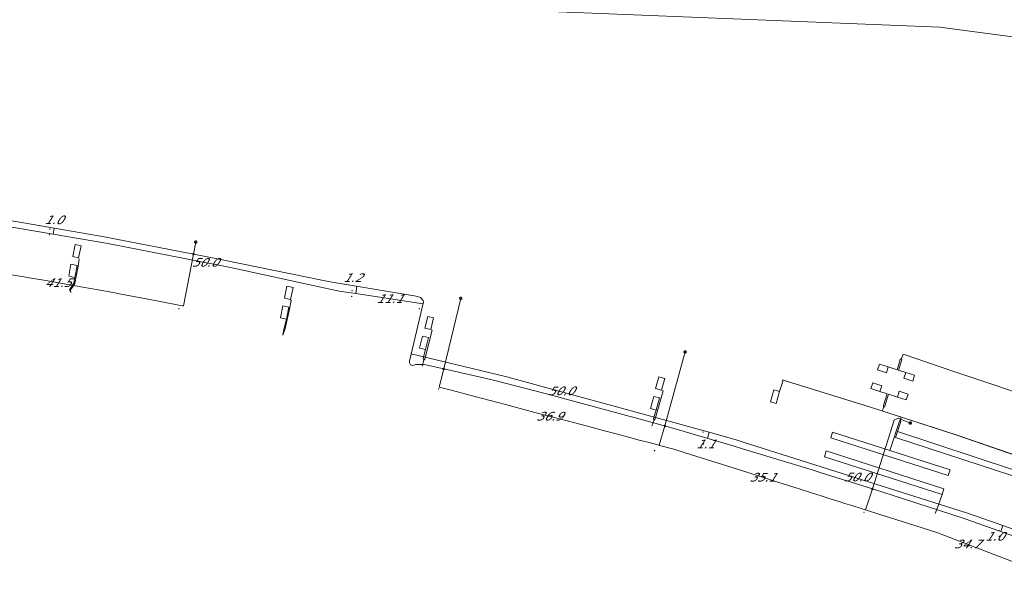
# Model space of a CAD drawing. Header units: metres. Extents: x 124576 to 133557, y 395865 to 402386.
# Tile 276 of 447: x 128250 to 128410, y 402066 to 402157. Entities that reach past the tile are written whole.
import ezdxf
from ezdxf.enums import TextEntityAlignment as Align

# ---------------------------------------------------------------- set-up
doc = ezdxf.new("R2010")
doc.units = ezdxf.units.M
doc.header["$MEASUREMENT"] = 0
for name, color, linetype, lineweight, true_color in [('LG_Datatransport_Gebroeders_Van_der_Donk_BV_(FTTX)', 3, 'Continuous', 13, 0x00ff00), ('LG_Laag_Spanning_Enexis_Netbeheer_BV', 7, 'Continuous', 13, 0x960000), ('LG_Laag_Spanning_Gemeente_Tilburg_Ruimtelijke_Uitvoering', 7, 'Continuous', 13, 0x960000)]:
    doc.layers.add(name, color=color, linetype=linetype, lineweight=lineweight, true_color=true_color)
for name, color, linetype, lineweight in [('LG_Laag_Spanning_P_Enexis_Netbeheer_BV', 7, 'Continuous', 0), ('MV_Laag_Spanning', 7, 'Continuous', 0), ('MV_Laag_Spanning_lijn', 7, 'Continuous', 0), ('MV_Laag_Spanning_pijl', 7, 'Continuous', 0)]:
    doc.layers.add(name, color=color, linetype=linetype, lineweight=lineweight)
doc.styles.add('Klic_Annotatie', font='verdanai.ttf', dxfattribs={"oblique": 20, "height": 1.4})

# ---------------------------------------------------------------- blocks, each defined once
blk = doc.blocks.new('Mof')
at = {"layer": 'LG_Laag_Spanning_P_Enexis_Netbeheer_BV'}
h = blk.add_hatch(color=256, dxfattribs=at)
edge = h.paths.add_edge_path()
edge.add_arc((0, 0), 2, 0, 360)
blk = doc.blocks.new('Streetlight')
at = {"layer": 'LG_Laag_Spanning_P_Enexis_Netbeheer_BV'}
for p, q in [((-1.8, 1.8), (-1.1, 1.1)), ((0, 2.5), (0, 1.5)), ((1.8, 1.8), (1.1, 1.1)), ((-1.1, -1.1), (-1.8, -1.8)), ((0, -1.5), (0, -2.5)), ((1.1, -1.1), (1.8, -1.8))]:
    blk.add_line(p, q, dxfattribs=at)
at = {"layer": 'LG_Laag_Spanning_P_Enexis_Netbeheer_BV', "flags": 128}
for points in [[(-2.5, 0), (-1.5, 0)], [(1.5, 0), (2.5, 0)]]:
    blk.add_lwpolyline(points, dxfattribs=at)
at = {"layer": 'LG_Laag_Spanning_P_Enexis_Netbeheer_BV'}
blk.add_circle((0, 0), 1.5, dxfattribs=at)
blk = doc.blocks.new('m_pijl')
at = {"layer": 'MV_Laag_Spanning_pijl'}
blk.add_hatch(color=7, dxfattribs=at).paths.add_polyline_path([(-1, -0.3), (-1, 0), (-1, 0.3), (0, 0)])
at = {"layer": 'MV_Laag_Spanning_pijl', "flags": 128}
blk.add_lwpolyline([(-1, 0), (-1, 0.3), (0, 0), (-1, -0.3), (-1, 0)], close=True, dxfattribs=at)

msp = doc.modelspace()

# ---------------------------------------------------------------- linework, layer by layer
at = {"layer": 'LG_Datatransport_Gebroeders_Van_der_Donk_BV_(FTTX)', "flags": 128}
msp.add_lwpolyline([(128098.05, 402179.48), (128151.04, 402174.79), (128218.14, 402167.06), (128307.43, 402159.38), (128342.96, 402157.96), (128399.34, 402155.71), (128447.39, 402149.33)], dxfattribs=at)
at = {"layer": 'LG_Laag_Spanning_Enexis_Netbeheer_BV'}
for p, q in [((128278.28, 402118.87), (128278.66, 402120.83)), ((128318.87, 402100.23), (128321.65, 402111.68)), ((128313.3, 402101.48), (128315.61, 402111.14))]:
    msp.add_line(p, q, dxfattribs=at)
at = {"layer": 'LG_Laag_Spanning_Enexis_Netbeheer_BV', "flags": 128}
for points in [[(128315.61, 402111.14), (128315.56, 402111.32), (128315.13, 402111.84), (128314.42, 402112.07), (128300.48, 402114.37), (128299.1, 402114.63), (128280.82, 402118.37), (128279.45, 402118.64), (128278.28, 402118.87), (128265.48, 402121.33), (128264.1, 402121.59), (128247.9, 402124.43), (128246.52, 402124.66), (128237.06, 402126.12), (128226.23, 402127.79), (128224.84, 402127.98), (128206.83, 402130.29), (128206.14, 402130.38)], [(128418.99, 402070.41), (128404.65, 402075.5), (128403.32, 402075.95), (128391.6, 402079.74), (128390.27, 402080.17), (128388.41, 402080.76), (128379.96, 402083.45), (128378.62, 402083.86), (128367.34, 402087.3), (128366, 402087.7), (128354.75, 402091), (128354.46, 402091.08), (128353.11, 402091.46), (128338.14, 402095.5), (128336.79, 402095.86), (128327.39, 402098.32), (128326.03, 402098.65), (128318.87, 402100.23), (128315.69, 402100.94), (128314.33, 402100.93), (128313.83, 402100.81), (128313.49, 402100.9), (128313.33, 402101.23), (128313.3, 402101.48), (128315.61, 402111.14), (128315.56, 402111.32), (128315.13, 402111.84), (128314.42, 402112.07), (128300.48, 402114.37), (128299.1, 402114.63), (128280.82, 402118.37), (128279.45, 402118.64), (128278.28, 402118.87), (128265.48, 402121.33), (128278.28, 402118.87), (128265.48, 402121.33), (128264.1, 402121.59), (128247.9, 402124.43)], [(128247.9, 402124.43), (128264.1, 402121.59), (128265.48, 402121.33), (128278.28, 402118.87), (128279.45, 402118.64), (128280.82, 402118.37), (128299.1, 402114.63), (128300.48, 402114.37), (128314.42, 402112.07), (128315.13, 402111.84), (128315.56, 402111.32), (128315.61, 402111.14), (128313.3, 402101.48), (128313.33, 402101.23), (128313.49, 402100.9), (128313.83, 402100.81), (128314.33, 402100.93), (128315.69, 402100.94), (128318.87, 402100.23), (128326.03, 402098.65), (128327.39, 402098.32), (128336.79, 402095.86), (128338.14, 402095.5), (128353.11, 402091.46), (128354.46, 402091.08), (128354.75, 402091), (128366, 402087.7), (128367.34, 402087.3), (128378.62, 402083.86), (128379.96, 402083.45), (128388.41, 402080.76), (128390.27, 402080.17), (128391.6, 402079.74), (128403.32, 402075.95), (128404.65, 402075.5), (128418.99, 402070.41)], [(128313.3, 402101.48), (128314.46, 402106.31), (128315.61, 402111.14)], [(128313.3, 402101.48), (128314.46, 402106.31), (128315.61, 402111.14)], [(128313.3, 402101.48), (128314.46, 402106.31), (128315.61, 402111.14)], [(128354.75, 402091), (128357.78, 402102.03), (128358.04, 402102.99)], [(128418.99, 402070.41), (128404.65, 402075.5), (128403.32, 402075.95), (128391.6, 402079.74), (128390.27, 402080.17), (128388.41, 402080.76), (128379.96, 402083.45), (128378.62, 402083.86), (128367.34, 402087.3), (128366, 402087.7), (128354.75, 402091), (128354.46, 402091.08), (128353.11, 402091.46), (128338.14, 402095.5), (128336.79, 402095.86), (128327.39, 402098.32), (128326.03, 402098.65), (128318.87, 402100.23), (128315.69, 402100.94), (128314.33, 402100.93), (128313.83, 402100.81), (128313.49, 402100.9), (128313.33, 402101.23), (128313.3, 402101.48)], [(128388.41, 402080.76), (128391.95, 402091.93), (128392.57, 402092.23), (128394.57, 402091.46)]]:
    msp.add_lwpolyline(points, dxfattribs=at)
at = {"layer": 'LG_Laag_Spanning_Gemeente_Tilburg_Ruimtelijke_Uitvoering'}
for p, q in [((128258.18, 402113.08), (128258.86, 402114.14)), ((128258.39, 402112.66), (128258.18, 402113.08)), ((128258.39, 402112.66), (128258.34, 402113.05)), ((128292.79, 402105.78), (128293.01, 402106.89)), ((128315.67, 402101.66), (128315.4, 402100.66)), ((128373.71, 402097.72), (128373.92, 402098.43)), ((128390.04, 402093.43), (128390.22, 402093.97)), ((128393.07, 402092.45), (128392.95, 402091.97)), ((128352.94, 402091.88), (128352.65, 402091.02)), ((128399.72, 402079.87), (128399.06, 402078.02)), ((128399.06, 402078.02), (128398.59, 402076.78))]:
    msp.add_line(p, q, dxfattribs=at)
at = {"layer": 'LG_Laag_Spanning_Gemeente_Tilburg_Ruimtelijke_Uitvoering', "flags": 128}
for points in [[(128453.92, 402154.82), (128456.46, 402153.1), (128458.94, 402150.33), (128459.73, 402148.2), (128459.97, 402147.6), (128459.84, 402144.15), (128457.24, 402137.31), (128452.84, 402125.73), (128449.34, 402117.22), (128447.37, 402111.52), (128445.27, 402106.39), (128443.46, 402101.7), (128442.12, 402098.62), (128441.03, 402096.53), (128439.6, 402094.77), (128435.01, 402091.95), (128431.23, 402090.77), (128429.35, 402090.78), (128424.8, 402091.8), (128416.98, 402094.68), (128401.48, 402099.88), (128393.38, 402102.65), (128393.14, 402101.95)], [(128259.02, 402114.11), (128259.56, 402116.9), (128259.76, 402118.06), (128259.64, 402118.28), (128260.05, 402120.19), (128259.08, 402120.44), (128258.69, 402118.49), (128259.64, 402118.28)], [(128258.86, 402114.14), (128259.04, 402115.08), (128259.4, 402117.04), (128258.41, 402117.21), (128258.04, 402115.28), (128259.04, 402115.08)], [(128258.34, 402113.05), (128258.78, 402113.68), (128259.02, 402114.11)], [(128293.14, 402106.8), (128293.87, 402109.95), (128294.15, 402111.33), (128294.02, 402111.49), (128294.46, 402113.45), (128293.45, 402113.68), (128293.04, 402111.72), (128294.02, 402111.49)], [(128292.99, 402106.83), (128293.35, 402108.31), (128293.76, 402110.26), (128292.78, 402110.46), (128292.38, 402108.53), (128293.35, 402108.31)], [(128315.83, 402101.84), (128317.01, 402106.55), (128316.76, 402106.61), (128317.24, 402108.53), (128316.28, 402108.77), (128315.81, 402106.85), (128316.76, 402106.61)], [(128292.77, 402105.72), (128293.14, 402106.8), (128293.14, 402106.8)], [(128315.56, 402101.91), (128315.93, 402103.38), (128314.94, 402103.62), (128315.45, 402105.56), (128316.42, 402105.32), (128315.93, 402103.38)], [(128315.83, 402101.84), (128315.67, 402101.66), (128315.56, 402101.91)], [(128392.94, 402101.76), (128392.42, 402100.11), (128390.99, 402100.57), (128390.68, 402099.62), (128389.26, 402100.08), (128389.57, 402101.02), (128390.99, 402100.57)], [(128392.94, 402101.76), (128393.14, 402101.95), (128393.18, 402101.69)], [(128393.18, 402101.69), (128392.66, 402100.03), (128393.85, 402099.65), (128393.53, 402098.72), (128394.96, 402098.26), (128395.26, 402099.22), (128393.85, 402099.65)], [(128353.15, 402092.13), (128354.47, 402096.7), (128354.18, 402096.78), (128354.72, 402098.68), (128353.75, 402098.95), (128353.22, 402097.06), (128354.18, 402096.78)], [(128373.71, 402097.72), (128373.37, 402096.55), (128372.44, 402096.82), (128371.87, 402094.89), (128372.8, 402094.62), (128373.37, 402096.55)], [(128373.74, 402098.03), (128373.74, 402098.02), (128373.74, 402098.02)], [(128428.15, 402080.35), (128425.27, 402081.41), (128424.05, 402081.85), (128422.71, 402082.34), (128421.15, 402082.9), (128420.07, 402083.28), (128419.11, 402083.62), (128418.03, 402084.01), (128416.15, 402084.65), (128402.1, 402089.47), (128387.97, 402094.08), (128373.77, 402098.46)], [(128428.14, 402080.35), (128425.27, 402081.41), (128424.05, 402081.85), (128422.71, 402082.34), (128421.15, 402082.9), (128420.07, 402083.28), (128419.11, 402083.62), (128418.03, 402084.01), (128416.17, 402084.66), (128402.16, 402089.47), (128388.08, 402094.05), (128373.92, 402098.43)], [(128390.2, 402094.29), (128390.8, 402096.19), (128389.61, 402096.58), (128389.92, 402097.52), (128388.48, 402097.98), (128388.18, 402097.04), (128389.61, 402096.58)], [(128352.92, 402092.2), (128353.32, 402093.56), (128352.4, 402093.82), (128352.95, 402095.79), (128353.87, 402095.53), (128353.32, 402093.56)], [(128390.44, 402094.21), (128391.04, 402096.12), (128392.47, 402095.66), (128392.78, 402096.62), (128394.19, 402096.16), (128393.88, 402095.2), (128392.47, 402095.66)], [(128390.2, 402094.29), (128390.22, 402093.97), (128390.44, 402094.21)], [(128352.92, 402092.2), (128352.94, 402091.88), (128353.15, 402092.13)], [(128392.79, 402091.77), (128391.25, 402086.99), (128381.95, 402089.97), (128381.65, 402089.05), (128400.72, 402082.93), (128401.02, 402083.85), (128391.25, 402086.99)], [(128393.02, 402091.69), (128392.5, 402090.07), (128411.49, 402083.83), (128411.18, 402082.88), (128392.18, 402089.11), (128392.5, 402090.07)], [(128392.79, 402091.77), (128392.95, 402091.97), (128393.02, 402091.69)], [(128380.93, 402086.94), (128400.02, 402080.81), (128399.72, 402079.87), (128380.62, 402086), (128380.93, 402086.94)]]:
    msp.add_lwpolyline(points, dxfattribs=at)
at = {"layer": 'MV_Laag_Spanning_lijn'}
for p, q in [((128278.28, 402118.87), (128276.68, 402110.45)), ((128318.16, 402097.29), (128318.87, 402100.23)), ((128354.75, 402091), (128353.81, 402087.85)), ((128387.31, 402077.37), (128388.41, 402080.76))]:
    msp.add_line(p, q, dxfattribs=at)
at = {"layer": 'MV_Laag_Spanning_pijl'}
for p, q in [((128255.54, 402122.09), (128255.71, 402123.06)), ((128304.6, 402112.47), (128304.79, 402113.66)), ((128304.6, 402112.47), (128315.53, 402110.81)), ((128361.95, 402090), (128361.65, 402088.97)), ((128409.59, 402074.83), (128409.25, 402073.87)), ((128409.59, 402074.83), (128421.51, 402070.6))]:
    msp.add_line(p, q, dxfattribs=at)
at = {"layer": 'MV_Laag_Spanning_pijl', "flags": 128}
for points in [[(128206.09, 402129.42), (128224.89, 402126.94), (128245.26, 402123.84), (128255.54, 402122.09)], [(128255.54, 402122.09), (128264.38, 402120.58), (128284.27, 402116.72), (128301.94, 402112.87), (128304.6, 402112.47)], [(128235.77, 402117.6), (128240.82, 402116.81), (128243.5, 402116.38), (128246.95, 402115.82), (128252.32, 402114.92), (128254.68, 402114.51), (128259.07, 402113.74), (128262.84, 402113.06), (128265.24, 402112.63), (128266.56, 402112.38), (128269.15, 402111.9), (128270.65, 402111.62), (128273.71, 402111.03), (128275.36, 402110.71), (128276.49, 402110.49), (128276.68, 402110.45)], [(128313.6, 402102.71), (128329.11, 402098.94), (128330.1, 402098.68), (128361.95, 402090)], [(128353.81, 402087.85), (128352.01, 402088.33), (128350.6, 402088.7), (128348.46, 402089.27), (128346.84, 402089.7), (128344.72, 402090.26), (128342.77, 402090.78), (128340.13, 402091.48), (128336.39, 402092.47), (128333.68, 402093.18), (128328.91, 402094.45), (128323.92, 402095.77), (128320.29, 402096.73), (128318.16, 402097.29)], [(128361.95, 402090), (128366.7, 402088.6), (128367.31, 402088.39), (128403.83, 402076.81), (128405.25, 402076.33), (128409.59, 402074.83)], [(128387.31, 402077.37), (128387.12, 402077.43), (128386.91, 402077.49), (128386.57, 402077.6), (128386.3, 402077.69), (128385.95, 402077.8), (128385.74, 402077.86), (128385.42, 402077.97), (128385.06, 402078.08), (128383.96, 402078.43), (128383.21, 402078.66), (128382.29, 402078.96), (128381.41, 402079.24), (128380.24, 402079.61), (128378.23, 402080.24), (128376.56, 402080.77), (128373.07, 402081.88), (128366.67, 402083.91), (128358.05, 402086.64), (128356.22, 402087.22), (128353.88, 402087.84), (128353.81, 402087.85)], [(128419.99, 402065.62), (128414.89, 402067.57), (128411.4, 402068.9), (128408.73, 402069.93), (128405.2, 402071.28), (128398.85, 402073.71), (128394.12, 402075.21), (128389.6, 402076.64), (128387.31, 402077.37)]]:
    msp.add_lwpolyline(points, dxfattribs=at)

# ---------------------------------------------------------------- block references
at = {"layer": 'LG_Laag_Spanning_P_Enexis_Netbeheer_BV', "xscale": 0.1, "yscale": 0.1, "zscale": 0.1}
for p, rotation in [((128278.66, 402120.83), 281), ((128321.65, 402111.68), 284), ((128358.04, 402102.99), 285), ((128394.57, 402091.46), 21)]:
    msp.add_blockref('Streetlight', p, dxfattribs=dict(at, rotation=rotation))
for p in [(128278.28, 402118.87), (128318.87, 402100.23), (128354.75, 402091), (128388.41, 402080.76)]:
    msp.add_blockref('Mof', p, dxfattribs=at)
at = {"layer": 'MV_Laag_Spanning_pijl'}
for p, xscale, yscale, zscale, rotation in [((128255, 402123), 0.09999999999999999, 0.09999999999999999, 0.09999999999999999, 80), ((128255, 402122), 0.1, 0.1, 0.1, 351), ((128304, 402113), 0.09999999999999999, 0.09999999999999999, 0.09999999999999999, 80), ((128304, 402112), 0.1, 0.1, 0.1, 351.9999999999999), ((128276, 402110), 0.1, 0.1, 0.1, 349), ((128315, 402110), 0.1, 0.1, 0.1, 351.9999999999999), ((128318, 402097), 0.1, 0.1, 0.1, 165), ((128361, 402090), 0.1, 0.1, 0.1, 345), ((128361, 402088), 0.1, 0.1, 0.1, 254), ((128353, 402087), 0.1, 0.1, 0.1, 164), ((128387, 402077), 0.1, 0.1, 0.1, 162), ((128409, 402074), 0.1, 0.1, 0.1, 341.0000000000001), ((128409, 402073), 0.1, 0.1, 0.1, 251)]:
    msp.add_blockref('m_pijl', p, dxfattribs=dict(at, xscale=xscale, yscale=yscale, zscale=zscale, rotation=rotation))

# ---------------------------------------------------------------- texts
at = {"layer": 'MV_Laag_Spanning', "style": 'Klic_Annotatie', "oblique": 20}
for s, p in [('1.0', (128255.56, 402124.43)), ('50.0', (128280.12, 402117.53)), ('41.5', (128256.26, 402114.23)), ('1.2', (128304.05, 402115.03)), ('11.1', (128310.07, 402111.64)), ('50.0', (128337.86, 402096.68)), ('36.9', (128335.99, 402092.57)), ('1.1', (128361.3, 402088.06)), ('35.1', (128370.58, 402082.67)), ('50.0', (128385.86, 402082.7)), ('1.0', (128408.19, 402073.08)), ('34.7', (128403.76, 402071.83))]:
    msp.add_text(s, height=1.4, dxfattribs=at).set_placement(p, align=Align.MIDDLE_CENTER)

doc.saveas('drawing.dxf')
